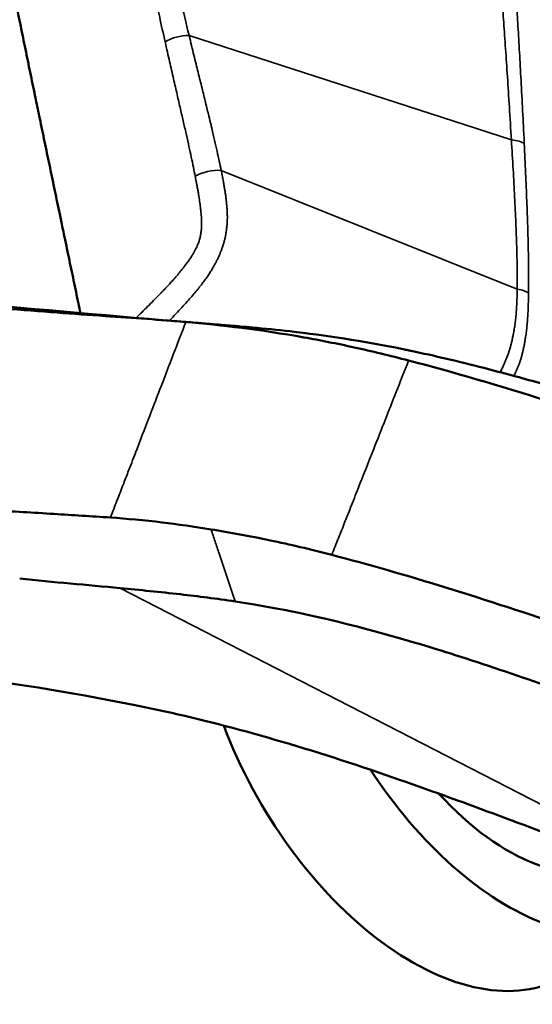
# Model space of a CAD drawing. Header units: millimetres. Extents: x 0 to 2100, y 0 to 1485.
# Tile 330 of 656: x 1618 to 1630, y 946 to 967. Entities that reach past the tile are written whole.
import ezdxf

# ---------------------------------------------------------------- set-up
doc = ezdxf.new("R2010")
doc.units = ezdxf.units.MM
doc.header["$LTSCALE"] = 5
doc.layers.add('Sichtbar (ISO)', color=7, linetype='Continuous', lineweight=50)
doc.layers.add('Sichtbar schmal (ISO)', color=7, linetype='Continuous', lineweight=35)

msp = doc.modelspace()

# ---------------------------------------------------------------- linework, layer by layer
at = {"layer": 'Sichtbar (ISO)'}
for p, q in [((1629.291, 967.0624), (1629.2905, 967.0627)), ((1622.1951, 966.3552), (1622.1951, 966.3549)), ((1622.1951, 961.4178), (1622.1951, 961.4178))]:
    msp.add_line(p, q, dxfattribs=at)
for centre, major_axis, start_param, end_param in [((1626.9327, 952.094), (3.35, -5.8024), 4.4339872, 6.2831853), ((1629.054, 953.3188), (3.35, -5.8024), 4.8053218, 6.5383029), ((1629.054, 953.3188), (2.6, -4.5033), 5.0722493, 6.2663354)]:
    msp.add_ellipse(centre, major_axis=major_axis, ratio=0.5773508, start_param=start_param, end_param=end_param, dxfattribs=at)
for points, knots in [([(1617.0173, 991.9483), (1617.0174, 991.6502), (1617.0175, 991.3549), (1617.0176, 991.0626), (1617.0177, 990.7645), (1617.0178, 990.4695), (1617.0179, 990.1774), (1617.0181, 989.8792), (1617.0182, 989.5842), (1617.0183, 989.2923), (1617.0183, 989.1699), (1617.0184, 989.048), (1617.0184, 988.9267), (1617.0185, 988.7524), (1617.0185, 988.5792), (1617.0186, 988.4071), (1617.0187, 988.1087), (1617.0187, 987.8137), (1617.0188, 987.522), (1617.0189, 987.2235), (1617.019, 986.9285), (1617.019, 986.6369), (1617.019, 986.462), (1617.0191, 986.2883), (1617.0191, 986.1158), (1617.0191, 985.9939), (1617.0192, 985.8726), (1617.0192, 985.7519), (1617.0192, 985.4534), (1617.0193, 985.1584), (1617.0193, 984.8669), (1617.0194, 984.5683), (1617.0194, 984.2734), (1617.0194, 983.982), (1617.0194, 983.8203), (1617.0195, 983.6597), (1617.0195, 983.5001), (1617.0195, 983.365), (1617.0195, 983.2307), (1617.0195, 983.0971), (1617.0195, 982.7983), (1617.0196, 982.5033), (1617.0196, 982.2122), (1617.0196, 981.9132), (1617.0196, 981.6183), (1617.0196, 981.3273), (1617.0195, 981.2397), (1617.0195, 981.1523), (1617.0195, 981.0654), (1617.0195, 980.8557), (1617.0195, 980.648), (1617.0195, 980.4423), (1617.0194, 980.1433), (1617.0194, 979.8485), (1617.0195, 979.5574), (1617.0195, 979.3017), (1617.0196, 979.0488), (1617.0198, 978.7986), (1617.0198, 978.7565), (1617.0198, 978.7144), (1617.0199, 978.6724), (1617.0201, 978.3732), (1617.0205, 978.0777), (1617.0208, 977.7874), (1617.0211, 977.4864), (1617.0213, 977.191), (1617.0216, 976.902), (1617.0217, 976.8302), (1617.0218, 976.7588), (1617.0218, 976.6879), (1617.0221, 976.4596), (1617.0225, 976.2358), (1617.0231, 976.0146), (1617.0238, 975.717), (1617.0248, 975.4239), (1617.0317, 975.1251), (1617.0347, 974.9934), (1617.0389, 974.8605), (1617.045, 974.7261), (1617.0527, 974.5585), (1617.0629, 974.3888), (1617.0773, 974.2173), (1617.103, 973.9117), (1617.1421, 973.6005), (1617.1871, 973.2775), (1617.2173, 973.0611), (1617.2501, 972.8395), (1617.2829, 972.6283), (1617.2988, 972.5261), (1617.315, 972.4238), (1617.3312, 972.324), (1617.3589, 972.1536), (1617.3863, 971.9908), (1617.4161, 971.8207), (1617.4446, 971.6575), (1617.4754, 971.4871), (1617.507, 971.3155), (1617.5379, 971.1477), (1617.5696, 970.9788), (1617.602, 970.8089), (1617.6211, 970.7085), (1617.6404, 970.6076), (1617.6598, 970.5068), (1617.6729, 970.4388), (1617.6862, 970.3704), (1617.6996, 970.3016), (1617.732, 970.1346), (1617.7652, 969.9653), (1617.7991, 969.7937), (1617.8321, 969.6263), (1617.8658, 969.4568), (1617.9, 969.2853), (1617.9335, 969.1175), (1617.9675, 968.9479), (1618.002, 968.7766), (1618.0358, 968.6085), (1618.0702, 968.4388), (1618.1049, 968.2677), (1618.1112, 968.2364), (1618.1176, 968.2051), (1618.124, 968.1737), (1618.1519, 968.0362), (1618.1801, 967.8979), (1618.2085, 967.7586), (1618.2429, 967.59), (1618.2777, 967.4201), (1618.3128, 967.249), (1618.3473, 967.0805), (1618.3822, 966.911), (1618.4174, 966.7399), (1618.4521, 966.5714), (1618.4872, 966.4015), (1618.5226, 966.2303), (1618.5575, 966.0617), (1618.5927, 965.8918), (1618.6282, 965.7206), (1618.6342, 965.6917), (1618.6402, 965.6627), (1618.6462, 965.6336), (1618.6753, 965.4936), (1618.7046, 965.3527), (1618.7341, 965.2109), (1618.7691, 965.0422), (1618.8045, 964.8723), (1618.8402, 964.7011), (1618.8754, 964.5324), (1618.9109, 964.3624), (1618.9466, 964.1912), (1618.9819, 964.0225), (1619.0174, 963.8525), (1619.0532, 963.6813), (1619.0885, 963.5125), (1619.1241, 963.3425), (1619.16, 963.1713), (1619.1798, 963.0768), (1619.1997, 962.9819), (1619.2197, 962.8866), (1619.2354, 962.8117), (1619.2511, 962.7366), (1619.2669, 962.6613), (1619.3023, 962.4924), (1619.3379, 962.3224), (1619.3738, 962.1512), (1619.4092, 961.9824), (1619.4449, 961.8123), (1619.4808, 961.6412), (1619.5163, 961.4723), (1619.552, 961.3024), (1619.588, 961.1313), (1619.6027, 961.0618), (1619.6173, 960.9921), (1619.632, 960.9222)], [0, 0, 0, 0, 0.02199144, 0.02199144, 0.02199144, 0.04441975, 0.04441975, 0.04441975, 0.067319, 0.067319, 0.067319, 0.07692308, 0.07692308, 0.07692308, 0.09072474, 0.09072474, 0.09072474, 0.11466403, 0.11466403, 0.11466403, 0.13915673, 0.13915673, 0.13915673, 0.15384615, 0.15384615, 0.15384615, 0.16422304, 0.16422304, 0.16422304, 0.18988768, 0.18988768, 0.18988768, 0.21617842, 0.21617842, 0.21617842, 0.23076923, 0.23076923, 0.23076923, 0.24312435, 0.24312435, 0.24312435, 0.2707623, 0.2707623, 0.2707623, 0.29914139, 0.29914139, 0.29914139, 0.30769231, 0.30769231, 0.30769231, 0.32831272, 0.32831272, 0.32831272, 0.3582881, 0.3582881, 0.3582881, 0.38461538, 0.38461538, 0.38461538, 0.3890474, 0.3890474, 0.3890474, 0.42063888, 0.42063888, 0.42063888, 0.45340178, 0.45340178, 0.45340178, 0.46153846, 0.46153846, 0.46153846, 0.48771861, 0.48771861, 0.48771861, 0.52293241, 0.52293241, 0.52293241, 0.53846154, 0.53846154, 0.53846154, 0.55781109, 0.55781109, 0.55781109, 0.59228739, 0.59228739, 0.59228739, 0.61538462, 0.61538462, 0.61538462, 0.62655286, 0.62655286, 0.62655286, 0.64560228, 0.64560228, 0.64560228, 0.66387836, 0.66387836, 0.66387836, 0.68174134, 0.68174134, 0.68174134, 0.69230769, 0.69230769, 0.69230769, 0.69943041, 0.69943041, 0.69943041, 0.71671148, 0.71671148, 0.71671148, 0.73356909, 0.73356909, 0.73356909, 0.75006957, 0.75006957, 0.75006957, 0.76626863, 0.76626863, 0.76626863, 0.76923077, 0.76923077, 0.76923077, 0.78221141, 0.78221141, 0.78221141, 0.79791415, 0.79791415, 0.79791415, 0.81338009, 0.81338009, 0.81338009, 0.82861268, 0.82861268, 0.82861268, 0.84361565, 0.84361565, 0.84361565, 0.84615385, 0.84615385, 0.84615385, 0.85839359, 0.85839359, 0.85839359, 0.87295309, 0.87295309, 0.87295309, 0.8873003, 0.8873003, 0.8873003, 0.90144117, 0.90144117, 0.90144117, 0.91538144, 0.91538144, 0.91538144, 0.92307692, 0.92307692, 0.92307692, 0.92912645, 0.92912645, 0.92912645, 0.94268144, 0.94268144, 0.94268144, 0.9560548, 0.9560548, 0.9560548, 0.96925483, 0.96925483, 0.96925483, 0.97461947, 0.97461947, 0.97461947, 0.97461947]), ([(1620.1734, 960.8565), (1619.8205, 960.8814), (1619.4695, 960.9069), (1618.7319, 960.9618), (1618.3461, 960.9913), (1617.9545, 961.0217)], [-0.38027085, -0.38027085, -0.38027085, -0.38027085, -0.19819382, -0.19819382, -0.000001, -0.000001, -0.000001, -0.000001]), ([(1621.956, 960.7256), (1621.6675, 960.7504), (1621.381, 960.7719), (1620.7866, 960.8144), (1620.479, 960.835), (1620.1734, 960.8565)], [-0.30278172, -0.30278172, -0.30278172, -0.30278172, -0.15773244, -0.15773244, -0.000001, -0.000001, -0.000001, -0.000001]), ([(1621.5031, 960.7623), (1621.5937, 960.7553), (1621.6805, 960.7486), (1621.8474, 960.7354), (1621.9276, 960.729), (1622.0868, 960.7162), (1622.1567, 960.7105), (1622.3362, 960.6958), (1622.4453, 960.6869), (1622.6413, 960.6707), (1622.7268, 960.6636), (1622.8613, 960.6523), (1622.9155, 960.6478), (1622.975, 960.6428), (1622.9842, 960.642), (1622.9967, 960.641), (1623.0001, 960.6407), (1623.0047, 960.6403), (1623.006, 960.6402), (1623.0077, 960.64), (1623.0082, 960.64), (1623.0089, 960.6399), (1623.0092, 960.6399), (1623.0095, 960.6399), (1623.0095, 960.6399), (1623.0096, 960.6399), (1623.0097, 960.6399), (1623.0097, 960.6399), (1623.0097, 960.6399), (1623.0098, 960.6399), (1623.0098, 960.6399), (1623.0099, 960.6398), (1623.01, 960.6398), (1623.0102, 960.6398), (1623.0104, 960.6398), (1623.0111, 960.6397), (1623.0116, 960.6397), (1623.0161, 960.6393), (1623.0193, 960.6391), (1623.0263, 960.6385), (1623.0299, 960.6382), (1623.0441, 960.637), (1623.0545, 960.6361), (1623.0956, 960.6326), (1623.1259, 960.63), (1623.247, 960.6196), (1623.3371, 960.6117), (1623.6994, 960.5788), (1623.974, 960.5516), (1625.0182, 960.4335), (1625.8389, 960.312), (1626.7502, 960.1259)], [0, 0, 0, 0, 0.02843021, 0.02843021, 0.05994134, 0.05994134, 0.09952426, 0.09952426, 0.15764795, 0.15764795, 0.20124103, 0.20124103, 0.2339569, 0.2339569, 0.2400866, 0.2400866, 0.24238517, 0.24238517, 0.24324713, 0.24324713, 0.24357036, 0.24357036, 0.24374606, 0.24374606, 0.24378999, 0.24378999, 0.24381196, 0.24381196, 0.243823, 0.243823, 0.24383405, 0.24383405, 0.24385648, 0.24385648, 0.24390149, 0.24390149, 0.24408153, 0.24408153, 0.24550386, 0.24550386, 0.24707188, 0.24707188, 0.25177579, 0.25177579, 0.26588609, 0.26588609, 0.30821447, 0.30821447, 0.43521405, 0.43521405, 0.77961825, 0.77961825, 0.77961825, 0.77961825]), ([(1626.8689, 959.8768), (1626.4552, 959.9836), (1626.0565, 960.08), (1625.2861, 960.2493), (1624.9164, 960.3225), (1623.5988, 960.5578), (1622.7354, 960.6584), (1621.956, 960.7256)], [0.00007322, 0.00007322, 0.00007322, 0.00007322, 0.14562582, 0.14562582, 0.29071026, 0.29071026, 0.68290646, 0.68290646, 0.68290646, 0.68290646]), ([(1626.7502, 960.1259), (1626.7847, 960.1189), (1626.8194, 960.1118), (1626.8542, 960.1045), (1626.8782, 960.0995), (1626.9023, 960.0945), (1626.9264, 960.0894), (1627.433, 959.9827), (1627.9697, 959.8551), (1628.5277, 959.7117), (1628.7347, 959.6585), (1628.9446, 959.6031), (1629.1571, 959.5457), (1629.5447, 959.441), (1629.9405, 959.3298), (1630.3424, 959.2137), (1630.7482, 959.0965), (1631.1594, 958.9744), (1631.5788, 958.8483), (1631.8026, 958.781), (1632.0288, 958.7125), (1632.2569, 958.6433)], [0.48901151, 0.48901151, 0.48901151, 0.48901151, 0.5, 0.5, 0.5, 0.5075866, 0.5075866, 0.5075866, 0.66666667, 0.66666667, 0.66666667, 0.72567305, 0.72567305, 0.72567305, 0.83333333, 0.83333333, 0.83333333, 0.94200891, 0.94200891, 0.94200891, 0.99999739, 0.99999739, 0.99999739, 0.99999739]), ([(1639.4585, 955.6602), (1638.386, 956.0535), (1637.3061, 956.4445), (1635.1729, 957.2089), (1634.1241, 957.5814), (1632.0221, 958.3052), (1630.9655, 958.657), (1628.8776, 959.3185), (1627.8494, 959.6237), (1626.8689, 959.8768)], [-1.3680842, -1.3680842, -1.3680842, -1.3680842, -1.0235505, -1.0235505, -0.6848765, -0.6848765, -0.345045, -0.345045, -0.0000871, -0.0000871, -0.0000871, -0.0000871]), ([(1620.291, 956.4145), (1619.8697, 956.4425), (1619.4584, 956.4694), (1618.5909, 956.5236), (1618.133, 956.5506), (1617.6818, 956.573)], [0.000001, 0.000001, 0.000001, 0.000001, 0.21323651, 0.21323651, 0.45493774, 0.45493774, 0.45493774, 0.45493774]), ([(1622.5112, 956.1542), (1622.1353, 956.216), (1621.7761, 956.2666), (1621.0335, 956.3554), (1620.654, 956.3904), (1620.291, 956.4145)], [-0.34227153, -0.34227153, -0.34227153, -0.34227153, -0.18373923, -0.18373923, -0.000001, -0.000001, -0.000001, -0.000001]), ([(1625.1745, 955.592), (1624.702, 955.7154), (1624.2482, 955.821), (1623.3569, 956.0074), (1622.9236, 956.0864), (1622.5112, 956.1542)], [0.00000312, 0.00000312, 0.00000312, 0.00000312, 0.16671016, 0.16671016, 0.34067778, 0.34067778, 0.34067778, 0.34067778]), ([(1637.7404, 951.3788), (1635.7998, 952.1005), (1633.6713, 952.8651), (1631.0522, 953.7681), (1630.7474, 953.8727), (1628.5653, 954.6134), (1626.7848, 955.1714), (1625.1745, 955.592)], [0.0000432, 0.0000432, 0.0000432, 0.0000432, 0.6233518, 0.6233518, 0.7054889, 0.7054889, 1.2125386, 1.2125386, 1.2125386, 1.2125386]), ([(1618.291, 955.0694), (1618.6691, 955.0295), (1619.0384, 954.9946), (1619.7736, 954.9268), (1620.1388, 954.8941), (1620.5084, 954.8586)], [-0.36060826, -0.36060826, -0.36060826, -0.36060826, -0.18037325, -0.18037325, -0.000001, -0.000001, -0.000001, -0.000001]), ([(1620.5084, 954.8586), (1620.9402, 954.817), (1621.381, 954.7741), (1622.2251, 954.6782), (1622.6269, 954.6272), (1623.0471, 954.5645)], [-0.39408156, -0.39408156, -0.39408156, -0.39408156, -0.18241207, -0.18241207, -0.00002053, -0.00002053, -0.00002053, -0.00002053]), ([(1623.0471, 954.5645), (1623.7502, 954.4596), (1624.7079, 954.2831), (1626.7017, 953.7546), (1627.3674, 953.552), (1628.5402, 953.1789), (1629.2216, 952.948), (1629.8654, 952.7211)], [-0.68478158, -0.68478158, -0.68478158, -0.68478158, -0.38506573, -0.38506573, -0.21105939, -0.21105939, -0.00000429, -0.00000429, -0.00000429, -0.00000429]), ([(1621.359, 952.1694), (1619.8577, 952.4894), (1618.5039, 952.7094), (1615.9209, 953.0657), (1614.6929, 953.2021), (1613.4463, 953.355)], [-1.1423153, -1.1423153, -1.1423153, -1.1423153, -0.5704345, -0.5704345, -0.0001693, -0.0001693, -0.0001693, -0.0001693]), ([(1626.3742, 950.7368), (1625.4854, 951.0434), (1624.6074, 951.3216), (1622.918, 951.805), (1622.1094, 952.0095), (1621.359, 952.1694)], [-0.57326373, -0.57326373, -0.57326373, -0.57326373, -0.28669149, -0.28669149, -0.00005542, -0.00005542, -0.00005542, -0.00005542]), ([(1634.6299, 947.6058), (1633.9231, 947.885), (1633.408, 948.0879), (1632.1684, 948.5734), (1631.3881, 948.8779), (1629.3076, 949.6817), (1627.9299, 950.2001), (1626.3742, 950.7368)], [-0.96165085, -0.96165085, -0.96165085, -0.96165085, -0.72532762, -0.72532762, -0.50168464, -0.50168464, -0.00006443, -0.00006443, -0.00006443, -0.00006443])]:
    msp.add_open_spline(points, degree=3, knots=knots, dxfattribs=at)
msp.add_open_spline([(1611.3142, 961.6839), (1614.7101, 961.3607), (1618.1337, 961.0462), (1621.4398, 960.7671)], degree=3, dxfattribs=at)
at = {"layer": 'Sichtbar schmal (ISO)'}
for p, q in [((1629.1356, 964.7387), (1622.0268, 967.04)), ((1629.2628, 961.452), (1622.7347, 964.068)), ((1634.6299, 947.6058), (1620.5084, 954.8586))]:
    msp.add_line(p, q, dxfattribs=at)
for centre, major_axis, ratio, start_param, end_param in [((1621.8313, 966.7887), (0.4872, 0.1125), 0.4618745, 1.0540014, 2.2127921), ((1628.9536, 964.5758), (0.4994, 0.0243), 0.3325374, 0.3556272, 1.181725), ((1622.5016, 963.8471), (0.4904, 0.0976), 0.4076837, 0.9963101, 2.2538904), ((1629.0453, 961.312), (0.4999, -0.01), 0.3195472, 0.3649251, 1.1270677)]:
    msp.add_ellipse(centre, major_axis=major_axis, ratio=ratio, start_param=start_param, end_param=end_param, dxfattribs=at)
for points, knots in [([(1621.498, 966.9016), (1621.4562, 967.0864), (1621.4165, 967.2668), (1621.3784, 967.4423), (1621.3605, 967.5247), (1621.343, 967.6061), (1621.3259, 967.6863), (1621.2999, 967.8075), (1621.2747, 967.9262), (1621.2501, 968.0424), (1621.2237, 968.1668), (1621.198, 968.2884), (1621.1729, 968.4075), (1621.1561, 968.4871), (1621.1396, 968.5655), (1621.1232, 968.6428), (1621.0923, 968.7891), (1621.0622, 968.9312), (1621.033, 969.0693), (1621.0205, 969.1283), (1621.0081, 969.1865), (1620.9959, 969.244), (1620.9644, 969.3922), (1620.9339, 969.5355), (1620.9043, 969.6743), (1620.892, 969.7318), (1620.8799, 969.7884), (1620.8679, 969.8443), (1620.8397, 969.9759), (1620.8123, 970.1034), (1620.7856, 970.2269), (1620.7697, 970.3003), (1620.7542, 970.3723), (1620.7388, 970.443), (1620.7174, 970.5419), (1620.6964, 970.6381), (1620.6758, 970.7318), (1620.6527, 970.8372), (1620.63, 970.9394), (1620.6078, 971.0385), (1620.5961, 971.0906), (1620.5846, 971.1419), (1620.5731, 971.1923), (1620.5399, 971.3387), (1620.5077, 971.4782), (1620.4762, 971.6118), (1620.4747, 971.6182), (1620.4732, 971.6246), (1620.4717, 971.631), (1620.4418, 971.7576), (1620.4125, 971.8789), (1620.3839, 971.9952), (1620.3649, 972.0722), (1620.3462, 972.1469), (1620.3277, 972.2196), (1620.3169, 972.2625), (1620.3061, 972.3046), (1620.2953, 972.3461), (1620.2664, 972.458), (1620.2381, 972.5652), (1620.2107, 972.6675), (1620.1983, 972.7139), (1620.1861, 972.7593), (1620.174, 972.8038), (1620.1595, 972.8573), (1620.1453, 972.9094), (1620.1313, 972.9602), (1620.1059, 973.0531), (1620.0814, 973.1414), (1620.0582, 973.2258), (1620.0433, 973.2798), (1620.029, 973.3322), (1620.0151, 973.3831), (1620.0073, 973.4116), (1619.9996, 973.4397), (1619.9921, 973.4673), (1619.9713, 973.5441), (1619.9515, 973.6174), (1619.9329, 973.6872), (1619.9144, 973.757), (1619.8969, 973.8234), (1619.8805, 973.8865), (1619.8744, 973.9099), (1619.8685, 973.9329), (1619.8627, 973.9555), (1619.853, 973.9937), (1619.8436, 974.0307), (1619.8347, 974.0666), (1619.8205, 974.1237), (1619.8073, 974.178), (1619.795, 974.2297), (1619.7828, 974.2815), (1619.7714, 974.3307), (1619.761, 974.3771), (1619.7506, 974.4236), (1619.741, 974.4673), (1619.7321, 974.5092), (1619.7232, 974.5511), (1619.7149, 974.5913), (1619.7067, 974.6321), (1619.6985, 974.6729), (1619.6904, 974.7144), (1619.6825, 974.7561), (1619.6788, 974.7756), (1619.6751, 974.7952), (1619.6715, 974.8148), (1619.6675, 974.8369), (1619.6635, 974.859), (1619.6596, 974.881), (1619.6522, 974.9224), (1619.6451, 974.9635), (1619.6383, 975.0045), (1619.6314, 975.0454), (1619.6248, 975.0862), (1619.6184, 975.127), (1619.6119, 975.1679), (1619.6056, 975.2088), (1619.5994, 975.2504), (1619.5932, 975.292), (1619.587, 975.3343), (1619.5808, 975.3779), (1619.5746, 975.4214), (1619.5684, 975.4663), (1619.5622, 975.5129), (1619.5559, 975.5596), (1619.5495, 975.6081), (1619.5431, 975.6591), (1619.5366, 975.7101), (1619.5301, 975.7636), (1619.5234, 975.8197), (1619.5167, 975.8759), (1619.51, 975.9348), (1619.5031, 975.9963), (1619.4963, 976.0578), (1619.4894, 976.1219), (1619.4824, 976.1885), (1619.4754, 976.2551), (1619.4683, 976.3242), (1619.4611, 976.396)], [0, 0, 0, 0, 0.0206175, 0.0206175, 0.0206175, 0.030303, 0.030303, 0.030303, 0.0449352, 0.0449352, 0.0449352, 0.0606061, 0.0606061, 0.0606061, 0.0710832, 0.0710832, 0.0710832, 0.0909091, 0.0909091, 0.0909091, 0.0993819, 0.0993819, 0.0993819, 0.1212121, 0.1212121, 0.1212121, 0.1302461, 0.1302461, 0.1302461, 0.1515152, 0.1515152, 0.1515152, 0.1641487, 0.1641487, 0.1641487, 0.1818182, 0.1818182, 0.1818182, 0.2016845, 0.2016845, 0.2016845, 0.2121212, 0.2121212, 0.2121212, 0.2424242, 0.2424242, 0.2424242, 0.2438805, 0.2438805, 0.2438805, 0.2727273, 0.2727273, 0.2727273, 0.2918018, 0.2918018, 0.2918018, 0.3030303, 0.3030303, 0.3030303, 0.3333333, 0.3333333, 0.3333333, 0.3470759, 0.3470759, 0.3470759, 0.3636364, 0.3636364, 0.3636364, 0.3939394, 0.3939394, 0.3939394, 0.4133511, 0.4133511, 0.4133511, 0.4242424, 0.4242424, 0.4242424, 0.4545455, 0.4545455, 0.4545455, 0.4848485, 0.4848485, 0.4848485, 0.4961025, 0.4961025, 0.4961025, 0.5151515, 0.5151515, 0.5151515, 0.5454545, 0.5454545, 0.5454545, 0.5757576, 0.5757576, 0.5757576, 0.6060606, 0.6060606, 0.6060606, 0.6363636, 0.6363636, 0.6363636, 0.6666667, 0.6666667, 0.6666667, 0.6809093, 0.6809093, 0.6809093, 0.6969697, 0.6969697, 0.6969697, 0.7272727, 0.7272727, 0.7272727, 0.7575758, 0.7575758, 0.7575758, 0.7878788, 0.7878788, 0.7878788, 0.8181818, 0.8181818, 0.8181818, 0.8484848, 0.8484848, 0.8484848, 0.8787879, 0.8787879, 0.8787879, 0.9090909, 0.9090909, 0.9090909, 0.9393939, 0.9393939, 0.9393939, 0.969697, 0.969697, 0.969697, 1, 1, 1, 1]), ([(1622.0268, 967.04), (1621.9605, 967.3091), (1621.8373, 967.8284), (1621.6731, 968.5459), (1621.5221, 969.2068), (1621.3835, 969.8103), (1621.2558, 970.3618), (1621.1378, 970.8659), (1621.0272, 971.3275), (1620.9228, 971.7477), (1620.8236, 972.1329), (1620.7285, 972.4862), (1620.6378, 972.8094), (1620.5534, 973.1037), (1620.4764, 973.3685), (1620.4073, 973.6081), (1620.3454, 973.8263), (1620.2906, 974.0234), (1620.2428, 974.2003), (1620.2011, 974.3601), (1620.1651, 974.5044), (1620.1344, 974.6325), (1620.1073, 974.75), (1620.0805, 974.8711), (1620.0548, 974.993), (1620.0307, 975.1131), (1620.008, 975.2324), (1619.9862, 975.3523), (1619.9649, 975.4763), (1619.9434, 975.608), (1619.9216, 975.7504), (1619.8991, 975.9076), (1619.876, 976.0812), (1619.8526, 976.2708), (1619.8368, 976.4076), (1619.8288, 976.4786)], [0, 0, 0, 0, 0.03030303, 0.06060606, 0.09090909, 0.12121212, 0.15151515, 0.18181818, 0.21212121, 0.24242424, 0.27272727, 0.3030303, 0.33333333, 0.36363636, 0.39393939, 0.42424242, 0.45454545, 0.48484848, 0.51515152, 0.54545455, 0.57575758, 0.60606061, 0.63636364, 0.66666667, 0.6969697, 0.72727273, 0.75757576, 0.78787879, 0.81818182, 0.84848485, 0.87878788, 0.90909091, 0.93939394, 0.96969697, 0.99999953, 0.99999953, 0.99999953, 0.99999953]), ([(1628.3896, 973.4218), (1628.395, 973.3925), (1628.4003, 973.3632), (1628.4055, 973.3336), (1628.4107, 973.3041), (1628.4158, 973.2743), (1628.4207, 973.2449), (1628.4257, 973.2155), (1628.4305, 973.1863), (1628.4352, 973.1571), (1628.4399, 973.1278), (1628.4445, 973.0984), (1628.4491, 973.0685), (1628.4538, 973.0386), (1628.4584, 973.0081), (1628.4631, 972.9765), (1628.4677, 972.9449), (1628.4725, 972.9122), (1628.4773, 972.8779), (1628.4822, 972.8436), (1628.4872, 972.8076), (1628.4923, 972.7696), (1628.4974, 972.7316), (1628.5027, 972.6915), (1628.5081, 972.6494), (1628.5135, 972.6072), (1628.519, 972.5629), (1628.5247, 972.5164), (1628.5303, 972.4699), (1628.5361, 972.4213), (1628.5419, 972.3706), (1628.5477, 972.3198), (1628.5537, 972.2668), (1628.5597, 972.2116), (1628.5657, 972.1565), (1628.5718, 972.0991), (1628.5779, 972.0394), (1628.5841, 971.9797), (1628.5904, 971.9178), (1628.5968, 971.8531), (1628.6031, 971.7885), (1628.6097, 971.7211), (1628.6164, 971.6508), (1628.6231, 971.5804), (1628.6301, 971.507), (1628.6373, 971.4302), (1628.6417, 971.3829), (1628.6463, 971.3343), (1628.6509, 971.2843), (1628.6538, 971.2532), (1628.6567, 971.2216), (1628.6597, 971.1895), (1628.6674, 971.1057), (1628.6753, 971.0184), (1628.6835, 970.9272), (1628.6916, 970.8359), (1628.7, 970.7407), (1628.7086, 970.6412), (1628.7173, 970.5418), (1628.7261, 970.438), (1628.7352, 970.3299), (1628.7443, 970.2218), (1628.7537, 970.1094), (1628.7633, 969.9925), (1628.7728, 969.8757), (1628.7826, 969.7544), (1628.7927, 969.6283), (1628.8028, 969.5021), (1628.8132, 969.3711), (1628.8239, 969.2347), (1628.8271, 969.1932), (1628.8304, 969.1512), (1628.8337, 969.1087), (1628.8413, 969.0114), (1628.849, 968.9115), (1628.8569, 968.8091), (1628.8682, 968.6619), (1628.8797, 968.5094), (1628.8916, 968.3509), (1628.9034, 968.1924), (1628.9156, 968.0278), (1628.928, 967.857), (1628.9404, 967.6861), (1628.9531, 967.5089), (1628.9661, 967.3245), (1628.9791, 967.1401), (1628.9924, 966.9485), (1629.006, 966.7495), (1629.0196, 966.5505), (1629.0335, 966.3441), (1629.0476, 966.1296), (1629.0617, 965.9151), (1629.0761, 965.6926), (1629.0908, 965.4609), (1629.1054, 965.2292), (1629.1204, 964.9883), (1629.1356, 964.7387)], [0, 0, 0, 0, 0.03333333, 0.03333333, 0.03333333, 0.06666667, 0.06666667, 0.06666667, 0.1, 0.1, 0.1, 0.13333333, 0.13333333, 0.13333333, 0.16666667, 0.16666667, 0.16666667, 0.2, 0.2, 0.2, 0.23333333, 0.23333333, 0.23333333, 0.26666667, 0.26666667, 0.26666667, 0.3, 0.3, 0.3, 0.33333333, 0.33333333, 0.33333333, 0.36666667, 0.36666667, 0.36666667, 0.4, 0.4, 0.4, 0.43333333, 0.43333333, 0.43333333, 0.46666667, 0.46666667, 0.46666667, 0.5, 0.5, 0.5, 0.52053811, 0.52053811, 0.52053811, 0.53333333, 0.53333333, 0.53333333, 0.56666667, 0.56666667, 0.56666667, 0.6, 0.6, 0.6, 0.63333333, 0.63333333, 0.63333333, 0.66666667, 0.66666667, 0.66666667, 0.7, 0.7, 0.7, 0.73333333, 0.73333333, 0.73333333, 0.74346321, 0.74346321, 0.74346321, 0.76666667, 0.76666667, 0.76666667, 0.8, 0.8, 0.8, 0.83333333, 0.83333333, 0.83333333, 0.86666667, 0.86666667, 0.86666667, 0.9, 0.9, 0.9, 0.93333333, 0.93333333, 0.93333333, 0.96666667, 0.96666667, 0.96666667, 0.99999995, 0.99999995, 0.99999995, 0.99999995]), ([(1628.7705, 973.3585), (1628.7756, 973.3285), (1628.7807, 973.2984), (1628.7857, 973.2681), (1628.7906, 973.2378), (1628.7956, 973.2072), (1628.8003, 973.1771), (1628.8051, 973.1469), (1628.8097, 973.1171), (1628.8142, 973.0872), (1628.8187, 973.0573), (1628.8231, 973.0273), (1628.8276, 972.9968), (1628.832, 972.9662), (1628.8364, 972.9351), (1628.8409, 972.903), (1628.8453, 972.8708), (1628.8499, 972.8376), (1628.8545, 972.8027), (1628.8591, 972.7678), (1628.8638, 972.7313), (1628.8687, 972.6928), (1628.8735, 972.6542), (1628.8785, 972.6137), (1628.8836, 972.571), (1628.8887, 972.5283), (1628.894, 972.4835), (1628.8992, 972.4366), (1628.9045, 972.3896), (1628.9099, 972.3406), (1628.9153, 972.2895), (1628.9208, 972.2383), (1628.9263, 972.185), (1628.9318, 972.1295), (1628.9373, 972.074), (1628.9429, 972.0164), (1628.9485, 971.9565), (1628.9541, 971.8966), (1628.9598, 971.8345), (1628.9655, 971.7698), (1628.9712, 971.7051), (1628.977, 971.6377), (1628.9829, 971.5674), (1628.9888, 971.4971), (1628.9948, 971.4239), (1629.001, 971.3472), (1629.0045, 971.3036), (1629.0081, 971.2588), (1629.0117, 971.2129), (1629.0145, 971.1783), (1629.0172, 971.1429), (1629.0201, 971.1069), (1629.0267, 971.0232), (1629.0335, 970.9357), (1629.0405, 970.8443), (1629.0475, 970.7529), (1629.0547, 970.6577), (1629.0621, 970.5581), (1629.0695, 970.4586), (1629.0771, 970.3547), (1629.085, 970.2466), (1629.0928, 970.1384), (1629.1008, 970.0258), (1629.1091, 969.9089), (1629.1173, 969.7919), (1629.1257, 969.6706), (1629.1343, 969.5444), (1629.143, 969.4183), (1629.1518, 969.2873), (1629.1609, 969.1508), (1629.1632, 969.1155), (1629.1656, 969.0799), (1629.168, 969.044), (1629.1748, 968.9407), (1629.1817, 968.8344), (1629.1888, 968.7252), (1629.1983, 968.5781), (1629.2081, 968.4257), (1629.2181, 968.2672), (1629.228, 968.1087), (1629.2382, 967.9442), (1629.2487, 967.7733), (1629.2591, 967.6025), (1629.2697, 967.4254), (1629.2805, 967.2411), (1629.2914, 967.0568), (1629.3024, 966.8653), (1629.3137, 966.6663), (1629.3249, 966.4674), (1629.3363, 966.2611), (1629.3479, 966.0467), (1629.3594, 965.8323), (1629.3712, 965.6099), (1629.383, 965.3783), (1629.3944, 965.1563), (1629.4059, 964.9259), (1629.4175, 964.6874), (1629.418, 964.6771), (1629.4185, 964.6667), (1629.419, 964.6564)], [0.00001043, 0.00001043, 0.00001043, 0.00001043, 0.03333333, 0.03333333, 0.03333333, 0.06666667, 0.06666667, 0.06666667, 0.1, 0.1, 0.1, 0.13333333, 0.13333333, 0.13333333, 0.16666667, 0.16666667, 0.16666667, 0.2, 0.2, 0.2, 0.23333333, 0.23333333, 0.23333333, 0.26666667, 0.26666667, 0.26666667, 0.3, 0.3, 0.3, 0.33333333, 0.33333333, 0.33333333, 0.36666667, 0.36666667, 0.36666667, 0.4, 0.4, 0.4, 0.43333333, 0.43333333, 0.43333333, 0.46666667, 0.46666667, 0.46666667, 0.5, 0.5, 0.5, 0.51899111, 0.51899111, 0.51899111, 0.53333333, 0.53333333, 0.53333333, 0.56666667, 0.56666667, 0.56666667, 0.6, 0.6, 0.6, 0.63333333, 0.63333333, 0.63333333, 0.66666667, 0.66666667, 0.66666667, 0.7, 0.7, 0.7, 0.73333333, 0.73333333, 0.73333333, 0.74194311, 0.74194311, 0.74194311, 0.76666667, 0.76666667, 0.76666667, 0.8, 0.8, 0.8, 0.83333333, 0.83333333, 0.83333333, 0.86666667, 0.86666667, 0.86666667, 0.9, 0.9, 0.9, 0.93333333, 0.93333333, 0.93333333, 0.96666667, 0.96666667, 0.96666667, 0.99861938, 0.99861938, 0.99861938, 1, 1, 1, 1]), ([(1622.7347, 964.068), (1622.7216, 964.1328), (1622.7075, 964.2005), (1622.6925, 964.2711), (1622.6775, 964.3417), (1622.6615, 964.4153), (1622.6445, 964.4918), (1622.6275, 964.5683), (1622.6094, 964.6477), (1622.5903, 964.7304), (1622.5712, 964.813), (1622.551, 964.8988), (1622.5297, 964.9878), (1622.5233, 965.0147), (1622.5168, 965.0418), (1622.5102, 965.0693), (1622.495, 965.1328), (1622.4792, 965.198), (1622.463, 965.2649), (1622.4397, 965.3607), (1622.4155, 965.4601), (1622.3903, 965.5629), (1622.3651, 965.6658), (1622.339, 965.772), (1622.3117, 965.8828), (1622.2844, 965.9935), (1622.256, 966.1086), (1622.2262, 966.229), (1622.1965, 966.3493), (1622.1655, 966.4747), (1622.1324, 966.6094), (1622.0994, 966.7441), (1622.0643, 966.8881), (1622.0268, 967.04)], [0.00000832, 0.00000832, 0.00000832, 0.00000832, 0.1, 0.1, 0.1, 0.2, 0.2, 0.2, 0.3, 0.3, 0.3, 0.4, 0.4, 0.4, 0.43016112, 0.43016112, 0.43016112, 0.5, 0.5, 0.5, 0.6, 0.6, 0.6, 0.7, 0.7, 0.7, 0.8, 0.8, 0.8, 0.9, 0.9, 0.9, 1, 1, 1, 1]), ([(1622.1612, 963.9406), (1622.1487, 964.0042), (1622.1221, 964.1373), (1622.0767, 964.3538), (1622.0256, 964.5892), (1621.9685, 964.8442), (1621.9057, 965.12), (1621.8376, 965.4177), (1621.7642, 965.7364), (1621.6846, 966.0824), (1621.5981, 966.4602), (1621.5324, 966.7489), (1621.498, 966.9016)], [0.00001266, 0.00001266, 0.00001266, 0.00001266, 0.1, 0.2, 0.3, 0.4, 0.5, 0.6, 0.7, 0.8, 0.9, 0.99999999, 0.99999999, 0.99999999, 0.99999999]), ([(1629.1356, 964.7387), (1629.1492, 964.5145), (1629.1749, 964.0805), (1629.2074, 963.4755), (1629.2334, 962.9087), (1629.2532, 962.381), (1629.2644, 961.8956), (1629.2647, 961.5956), (1629.2628, 961.452)], [0, 0, 0, 0, 0.16666667, 0.33333333, 0.5, 0.66666667, 0.83333333, 0.99999621, 0.99999621, 0.99999621, 0.99999621]), ([(1629.419, 964.6564), (1629.4298, 964.4324), (1629.4501, 963.9985), (1629.4755, 963.3929), (1629.4953, 962.8251), (1629.5093, 962.2963), (1629.5169, 961.8076), (1629.5158, 961.5054), (1629.5135, 961.3598)], [0.00000037, 0.00000037, 0.00000037, 0.00000037, 0.16666667, 0.33333333, 0.5, 0.66666667, 0.83333333, 1, 1, 1, 1]), ([(1620.8586, 960.8164), (1620.8594, 960.8173), (1620.8603, 960.8181), (1620.8611, 960.8189), (1620.8981, 960.8546), (1620.9365, 960.8919), (1620.976, 960.9306), (1620.9782, 960.9328), (1620.9805, 960.935), (1620.9828, 960.9372), (1621.0246, 960.9783), (1621.0677, 961.021), (1621.1114, 961.0646), (1621.1551, 961.1083), (1621.1994, 961.1529), (1621.2449, 961.1992), (1621.2905, 961.2455), (1621.3373, 961.2936), (1621.3819, 961.3397), (1621.3992, 961.3576), (1621.4162, 961.3752), (1621.4327, 961.3925), (1621.4589, 961.4198), (1621.484, 961.4463), (1621.508, 961.4717), (1621.5472, 961.5133), (1621.5833, 961.5523), (1621.6171, 961.5893), (1621.6508, 961.6263), (1621.6821, 961.6613), (1621.7117, 961.695), (1621.7413, 961.7287), (1621.7691, 961.761), (1621.7953, 961.7921), (1621.8215, 961.8233), (1621.8462, 961.8532), (1621.8694, 961.882), (1621.8731, 961.8866), (1621.8768, 961.8912), (1621.8804, 961.8958), (1621.8996, 961.9197), (1621.9177, 961.943), (1621.9349, 961.9655), (1621.9554, 961.9924), (1621.9746, 962.0184), (1621.9927, 962.0435), (1622.0107, 962.0685), (1622.0276, 962.0928), (1622.0434, 962.1162), (1622.0592, 962.1396), (1622.0739, 962.1621), (1622.0875, 962.1837), (1622.1011, 962.2052), (1622.1136, 962.2258), (1622.1251, 962.2456), (1622.1367, 962.2654), (1622.1473, 962.2844), (1622.157, 962.3026), (1622.1667, 962.3207), (1622.1755, 962.3381), (1622.1835, 962.3545), (1622.1915, 962.371), (1622.1987, 962.3865), (1622.2053, 962.4014), (1622.2119, 962.4163), (1622.2179, 962.4305), (1622.2234, 962.4444), (1622.229, 962.4583), (1622.2341, 962.4718), (1622.2389, 962.4853), (1622.2437, 962.4988), (1622.2482, 962.5123), (1622.2524, 962.5257), (1622.2565, 962.5391), (1622.2604, 962.5524), (1622.2639, 962.5658), (1622.2674, 962.5792), (1622.2706, 962.5926), (1622.2736, 962.6064), (1622.2766, 962.6201), (1622.2793, 962.6342), (1622.2819, 962.6488), (1622.2845, 962.6634), (1622.2869, 962.6786), (1622.2892, 962.6949), (1622.2914, 962.7111), (1622.2935, 962.7285), (1622.2954, 962.7468), (1622.2973, 962.7651), (1622.2989, 962.7842), (1622.3002, 962.804), (1622.3014, 962.8237), (1622.3023, 962.8441), (1622.3027, 962.8656), (1622.3032, 962.8871), (1622.3032, 962.9098), (1622.3027, 962.9332), (1622.3022, 962.9566), (1622.3013, 962.9807), (1622.3, 963.0046), (1622.2987, 963.0285), (1622.2971, 963.0521), (1622.2952, 963.0755), (1622.2934, 963.0989), (1622.2914, 963.122), (1622.2891, 963.145), (1622.2883, 963.1534), (1622.2875, 963.1619), (1622.2866, 963.1704), (1622.2851, 963.1848), (1622.2836, 963.1993), (1622.282, 963.2138), (1622.2794, 963.2369), (1622.2766, 963.26), (1622.2737, 963.2833), (1622.2708, 963.3065), (1622.2677, 963.3299), (1622.2645, 963.3532), (1622.2612, 963.3764), (1622.2579, 963.3994), (1622.2544, 963.4225), (1622.251, 963.4455), (1622.2474, 963.4686), (1622.2435, 963.4926), (1622.2396, 963.5165), (1622.2355, 963.5414), (1622.231, 963.5676), (1622.2266, 963.5938), (1622.2217, 963.6213), (1622.2166, 963.6499), (1622.2114, 963.6785), (1622.2059, 963.7083), (1622.2001, 963.7391), (1622.1957, 963.7628), (1622.191, 963.7871), (1622.1862, 963.8122), (1622.1847, 963.8199), (1622.1832, 963.8277), (1622.1817, 963.8355), (1622.1752, 963.869), (1622.1684, 963.9041), (1622.1612, 963.9405)], [0.24033247, 0.24033247, 0.24033247, 0.24033247, 0.24074074, 0.24074074, 0.24074074, 0.25825785, 0.25825785, 0.25825785, 0.25925926, 0.25925926, 0.25925926, 0.27777778, 0.27777778, 0.27777778, 0.2962963, 0.2962963, 0.2962963, 0.31481481, 0.31481481, 0.31481481, 0.32200371, 0.32200371, 0.32200371, 0.33333333, 0.33333333, 0.33333333, 0.35185185, 0.35185185, 0.35185185, 0.37037037, 0.37037037, 0.37037037, 0.38888889, 0.38888889, 0.38888889, 0.40740741, 0.40740741, 0.40740741, 0.41036098, 0.41036098, 0.41036098, 0.42592593, 0.42592593, 0.42592593, 0.44444444, 0.44444444, 0.44444444, 0.46296296, 0.46296296, 0.46296296, 0.48148148, 0.48148148, 0.48148148, 0.5, 0.5, 0.5, 0.51851852, 0.51851852, 0.51851852, 0.53703704, 0.53703704, 0.53703704, 0.55555556, 0.55555556, 0.55555556, 0.57407407, 0.57407407, 0.57407407, 0.59259259, 0.59259259, 0.59259259, 0.61111111, 0.61111111, 0.61111111, 0.62962963, 0.62962963, 0.62962963, 0.64814815, 0.64814815, 0.64814815, 0.66666667, 0.66666667, 0.66666667, 0.68518519, 0.68518519, 0.68518519, 0.7037037, 0.7037037, 0.7037037, 0.72222222, 0.72222222, 0.72222222, 0.74074074, 0.74074074, 0.74074074, 0.75925926, 0.75925926, 0.75925926, 0.77777778, 0.77777778, 0.77777778, 0.7962963, 0.7962963, 0.7962963, 0.81481481, 0.81481481, 0.81481481, 0.82164135, 0.82164135, 0.82164135, 0.83333333, 0.83333333, 0.83333333, 0.85185185, 0.85185185, 0.85185185, 0.87037037, 0.87037037, 0.87037037, 0.88888889, 0.88888889, 0.88888889, 0.90740741, 0.90740741, 0.90740741, 0.92592593, 0.92592593, 0.92592593, 0.94444444, 0.94444444, 0.94444444, 0.96296296, 0.96296296, 0.96296296, 0.97714391, 0.97714391, 0.97714391, 0.98148148, 0.98148148, 0.98148148, 1, 1, 1, 1]), ([(1621.5904, 960.7555), (1621.6041, 960.7696), (1621.6636, 960.8309), (1621.772, 960.9439), (1621.9018, 961.082), (1622.0141, 961.2057), (1622.1126, 961.3186), (1622.2007, 961.4239), (1622.2802, 961.5235), (1622.352, 961.6183), (1622.4167, 961.7088), (1622.4747, 961.7953), (1622.5263, 961.8772), (1622.5732, 961.957), (1622.6147, 962.0333), (1622.6508, 962.105), (1622.682, 962.1716), (1622.7093, 962.2347), (1622.7342, 962.297), (1622.7578, 962.361), (1622.7802, 962.4285), (1622.7999, 962.4955), (1622.8162, 962.5609), (1622.8307, 962.6288), (1622.8438, 962.7032), (1622.8552, 962.7844), (1622.8646, 962.8713), (1622.8704, 962.965), (1622.8713, 963.0571), (1622.8685, 963.1416), (1622.8637, 963.221), (1622.8574, 963.2981), (1622.8499, 963.3749), (1622.841, 963.4521), (1622.8313, 963.5273), (1622.8206, 963.6019), (1622.808, 963.6816), (1622.7932, 963.7687), (1622.7761, 963.8617), (1622.7568, 963.9604), (1622.7423, 964.0313), (1622.7347, 964.068)], [0.29069719, 0.29069719, 0.29069719, 0.29069719, 0.2962963, 0.31481481, 0.33333333, 0.35185185, 0.37037037, 0.38888889, 0.40740741, 0.42592593, 0.44444444, 0.46296296, 0.48148148, 0.5, 0.51851852, 0.53703704, 0.55555556, 0.57407407, 0.59259259, 0.61111111, 0.62962963, 0.64814815, 0.66666667, 0.68518519, 0.7037037, 0.72222222, 0.74074074, 0.75925926, 0.77777778, 0.7962963, 0.81481481, 0.83333333, 0.85185185, 0.87037037, 0.88888889, 0.90740741, 0.92592593, 0.94444444, 0.96296296, 0.98148148, 1, 1, 1, 1]), ([(1629.2628, 961.452), (1629.2621, 961.3877), (1629.2595, 961.2643), (1629.2527, 961.0983), (1629.2431, 960.9471), (1629.2309, 960.8096), (1629.2165, 960.6849), (1629.1998, 960.5736), (1629.1815, 960.4718), (1629.1627, 960.3793), (1629.1443, 960.297), (1629.1262, 960.2248), (1629.1079, 960.1576), (1629.0871, 960.0883), (1629.0638, 960.0178), (1629.0372, 959.9454), (1629.0084, 959.8735), (1628.9781, 959.8034), (1628.9442, 959.7309), (1628.9129, 959.6689), (1628.8917, 959.6294), (1628.8856, 959.6183)], [0, 0, 0, 0, 0.03571429, 0.07142857, 0.10714286, 0.14285714, 0.17857143, 0.21428571, 0.25, 0.28571429, 0.32142857, 0.35714286, 0.39285714, 0.42857143, 0.46428571, 0.5, 0.53571429, 0.57142857, 0.60714286, 0.64285714, 0.65653067, 0.65653067, 0.65653067, 0.65653067]), ([(1629.5135, 961.3597), (1629.5125, 961.2945), (1629.5098, 961.1689), (1629.5037, 960.9989), (1629.4954, 960.8434), (1629.4847, 960.7012), (1629.4721, 960.5706), (1629.4576, 960.4532), (1629.4418, 960.3498), (1629.4255, 960.2576), (1629.409, 960.1734), (1629.3929, 960.0997), (1629.3765, 960.0307), (1629.3577, 959.9598), (1629.3362, 959.8864), (1629.3122, 959.8148), (1629.2862, 959.7453), (1629.2584, 959.6784), (1629.2272, 959.6105), (1629.2028, 959.5623), (1629.1892, 959.537)], [0.00000268, 0.00000268, 0.00000268, 0.00000268, 0.03571429, 0.07142857, 0.10714286, 0.14285714, 0.17857143, 0.21428571, 0.25, 0.28571429, 0.32142857, 0.35714286, 0.39285714, 0.42857143, 0.46428571, 0.5, 0.53571429, 0.57142857, 0.60714286, 0.64234804, 0.64234804, 0.64234804, 0.64234804]), ([(1620.8478, 960.8098), (1620.7706, 960.8152), (1620.6933, 960.8207), (1620.6161, 960.8261), (1620.4686, 960.8365), (1620.3212, 960.8467), (1620.1734, 960.8565)], [0.49039159, 0.49039159, 0.49039159, 0.49039159, 0.665597, 0.665597, 0.665597, 1, 1, 1, 1]), ([(1620.291, 956.4145), (1620.3396, 956.5387), (1620.3881, 956.6629), (1620.4365, 956.7872), (1620.4813, 956.9023), (1620.5261, 957.0174), (1620.5708, 957.1325), (1620.6071, 957.226), (1620.6433, 957.3195), (1620.6795, 957.413), (1620.7339, 957.5533), (1620.7881, 957.6937), (1620.8423, 957.8341), (1620.8444, 957.8395), (1620.8465, 957.845), (1620.8486, 957.8504), (1620.9311, 958.0642), (1621.0134, 958.2781), (1621.0956, 958.4921), (1621.1055, 958.5178), (1621.1153, 958.5434), (1621.1252, 958.5691), (1621.2144, 958.8015), (1621.3035, 959.0339), (1621.3927, 959.2663), (1621.3955, 959.2736), (1621.3983, 959.2809), (1621.4011, 959.2881), (1621.4302, 959.3641), (1621.4594, 959.4401), (1621.4885, 959.516), (1621.5513, 959.6797), (1621.6142, 959.8434), (1621.6773, 960.007), (1621.7696, 960.2467), (1621.8624, 960.4862), (1621.9559, 960.7253)], [0, 0, 0, 0, 0.0866245, 0.0866245, 0.0866245, 0.1668235, 0.1668235, 0.1668235, 0.231936, 0.231936, 0.231936, 0.3296422, 0.3296422, 0.3296422, 0.3334314, 0.3334314, 0.3334314, 0.4821896, 0.4821896, 0.4821896, 0.5000452, 0.5000452, 0.5000452, 0.6615832, 0.6615832, 0.6615832, 0.66665, 0.66665, 0.66665, 0.7194459, 0.7194459, 0.7194459, 0.833244, 0.833244, 0.833244, 1, 1, 1, 1]), ([(1621.4398, 960.7671), (1621.4324, 960.7677), (1621.4252, 960.7682), (1621.4179, 960.7688), (1621.4126, 960.7691), (1621.4074, 960.7695), (1621.4021, 960.7699)], [0.042841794, 0.042841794, 0.042841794, 0.042841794, 0.059317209, 0.059317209, 0.059317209, 0.071235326, 0.071235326, 0.071235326, 0.071235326]), ([(1625.1745, 955.592), (1625.2234, 955.715), (1625.2725, 955.838), (1625.3214, 955.961), (1625.3669, 956.0755), (1625.4123, 956.1901), (1625.4577, 956.3046), (1625.4946, 956.3977), (1625.5314, 956.4907), (1625.5683, 956.5837), (1625.6236, 956.7234), (1625.6788, 956.863), (1625.734, 957.0027), (1625.7361, 957.0081), (1625.7383, 957.0135), (1625.7404, 957.019), (1625.8244, 957.2317), (1625.9084, 957.4444), (1625.9923, 957.6572), (1626.0024, 957.6828), (1626.0124, 957.7083), (1626.0225, 957.7338), (1626.1136, 957.9649), (1626.2046, 958.1961), (1626.2957, 958.4272), (1626.2986, 958.4344), (1626.3014, 958.4417), (1626.3043, 958.4489), (1626.3341, 958.5245), (1626.3638, 958.6), (1626.3936, 958.6755), (1626.4578, 958.8383), (1626.5221, 959.0011), (1626.5864, 959.1638), (1626.6803, 959.4017), (1626.7742, 959.6395), (1626.8689, 959.8768)], [0, 0, 0, 0, 0.08624245, 0.08624245, 0.08624245, 0.16649214, 0.16649214, 0.16649214, 0.23164582, 0.23164582, 0.23164582, 0.32941378, 0.32941378, 0.32941378, 0.33320542, 0.33320542, 0.33320542, 0.4820577, 0.4820577, 0.4820577, 0.49992456, 0.49992456, 0.49992456, 0.66156478, 0.66156478, 0.66156478, 0.66663471, 0.66663471, 0.66663471, 0.71946405, 0.71946405, 0.71946405, 0.83333411, 0.83333411, 0.83333411, 0.99984769, 0.99984769, 0.99984769, 0.99984769]), ([(1623.0471, 954.5645), (1622.9865, 954.7417), (1622.927, 954.9186), (1622.8081, 955.2721), (1622.7486, 955.4488), (1622.6595, 955.7136), (1622.6149, 955.8461), (1622.5556, 956.0223), (1622.5259, 956.1104), (1622.5112, 956.1542)], [0.00033709, 0.00033709, 0.00033709, 0.00033709, 0.33386822, 0.33417971, 0.66717626, 0.66732374, 0.83385712, 0.91720481, 1, 1, 1, 1])]:
    msp.add_open_spline(points, degree=3, knots=knots, dxfattribs=at)

doc.saveas('drawing.dxf')
